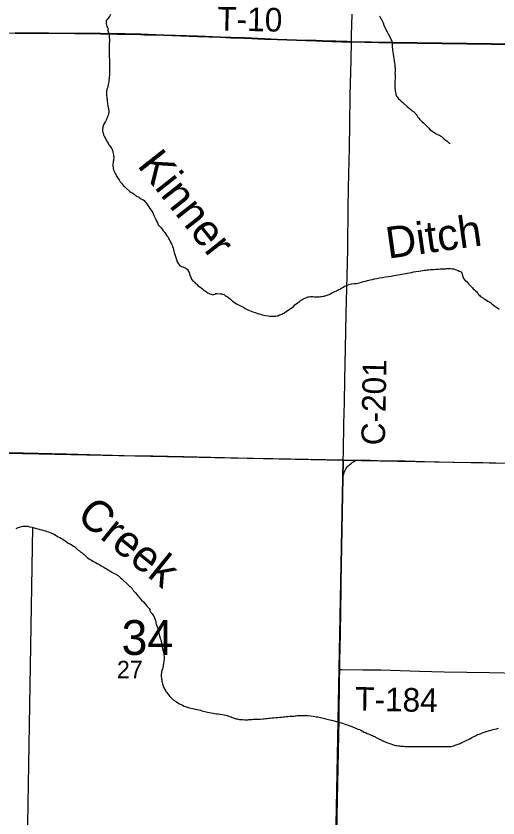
# Model space of a CAD drawing. Extents: x 2.4 to 73.1, y 4.5 to 25.6.
# Drawn here: x 35.094 to 35.673, y 19.109 to 20.074 of the extents above; entities that cross this region are included whole.
import ezdxf

# ---------------------------------------------------------------- set-up
doc = ezdxf.new("R2010")
doc.units = 0
for name, color, linetype in [('GM_X_County_Road', 7, 'Continuous'), ('GM_X_County_Road_Text', 7, 'Continuous'), ('GM_X_Minor_Lake_Text', 7, 'Continuous'), ('GM_X_Minor_River', 7, 'Continuous'), ('GM_X_Section', 7, 'Continuous'), ('GM_X_Section_Text', 7, 'Continuous'), ('GM_X_State_Route', 7, 'Continuous'), ('GM_X_Township_Road', 7, 'Continuous'), ('GM_X_Township_Road_Text', 7, 'Continuous'), ('SH_Cut_Line', 7, 'Continuous')]:
    doc.layers.add(name, color=color, linetype=linetype)

msp = doc.modelspace()

# ---------------------------------------------------------------- linework, layer by layer
at = {"layer": 'GM_X_County_Road'}
for points in [[(35.49653, 20.04238), (35.49677, 20.05062), (35.49713, 20.06277), (35.49729, 20.0758)], [(35.48682, 19.53951), (35.48693, 19.54936), (35.48763, 19.58278), (35.48816, 19.60844), (35.48867, 19.63643), (35.48946, 19.67374), (35.49036, 19.71572), (35.49179, 19.77635), (35.49209, 19.79345), (35.49226, 19.809), (35.49255, 19.82921), (35.49269, 19.84321), (35.49319, 19.86653), (35.49356, 19.88362), (35.49408, 19.91407), (35.4946, 19.94426), (35.49523, 19.97847), (35.49623, 20.02045), (35.49653, 20.04238)], [(35.48675, 19.51909), (35.48681, 19.53651), (35.48682, 19.53951)]]:
    msp.add_lwpolyline(points, dxfattribs=at)
at = {"layer": 'GM_X_Minor_River'}
for points in [[(35.20687, 20.07554), (35.20564, 20.07311), (35.20405, 20.07088), (35.20287, 20.06959), (35.20168, 20.06811)], [(35.20168, 20.06811), (35.20181, 20.06639), (35.20194, 20.06448), (35.20226, 20.06257), (35.20278, 20.06084), (35.20331, 20.05968), (35.20365, 20.05834), (35.2038, 20.05719), (35.20396, 20.05624), (35.20558, 20.0507)], [(35.53015, 20.07399), (35.53159, 20.07147), (35.53302, 20.06857), (35.53463, 20.06528), (35.53603, 20.06124), (35.54526, 20.0439)], [(35.20558, 20.0507), (35.20566, 20.04307), (35.20547, 20.04079), (35.20546, 20.03794), (35.20527, 20.0349), (35.20526, 20.03281), (35.20526, 20.03147), (35.20526, 20.03033), (35.20526, 20.02919), (35.20545, 20.02767), (35.20544, 20.02596), (35.20563, 20.02406), (35.20582, 20.02216), (35.20581, 20.01931), (35.20581, 20.01779), (35.20581, 20.01627), (35.2058, 20.01494), (35.2058, 20.01379), (35.2058, 20.01265), (35.2058, 20.01132), (35.20579, 20.0098), (35.20598, 20.00809), (35.20598, 20.00619), (35.20597, 20.0041), (35.20539, 19.99859), (35.2052, 19.99631), (35.20501, 19.99441), (35.20481, 19.9927), (35.20443, 19.99118), (35.20424, 19.99004), (35.20385, 19.98909), (35.20366, 19.98814), (35.20309, 19.98643), (35.20271, 19.98548), (35.20252, 19.98453), (35.20232, 19.9832), (35.20232, 19.98225), (35.20213, 19.98111), (35.20213, 19.97978), (35.20231, 19.97807), (35.2025, 19.97636), (35.20269, 19.97484), (35.20288, 19.9737), (35.20287, 19.97237), (35.20306, 19.97084), (35.20325, 19.96913), (35.20344, 19.96761), (35.20381, 19.96609), (35.204, 19.96495), (35.20438, 19.964), (35.20457, 19.96248), (35.20476, 19.96115), (35.20494, 19.95962), (35.20494, 19.9581), (35.20456, 19.95601), (35.20417, 19.95449), (35.20379, 19.95354), (35.20341, 19.95259), (35.20303, 19.95108), (35.20226, 19.94937), (35.20169, 19.94823), (35.20092, 19.94652), (35.20016, 19.94538), (35.19921, 19.94367), (35.19845, 19.94254), (35.19768, 19.94026), (35.19748, 19.93665), (35.19748, 19.93531), (35.19767, 19.93398), (35.19805, 19.93265), (35.19843, 19.9317), (35.1988, 19.93056), (35.19937, 19.92923), (35.19994, 19.92808), (35.20051, 19.92694), (35.20089, 19.9258), (35.20165, 19.92466), (35.2024, 19.92333), (35.20335, 19.92199), (35.20411, 19.92066), (35.20506, 19.91876), (35.20639, 19.91742), (35.20714, 19.91628), (35.2079, 19.91514), (35.20847, 19.91418), (35.20904, 19.91304), (35.20942, 19.91171), (35.2098, 19.91), (35.21017, 19.90829), (35.21055, 19.90677), (35.21074, 19.90524), (35.21092, 19.9041), (35.21092, 19.90239), (35.21073, 19.90106), (35.21054, 19.89973), (35.21034, 19.89859), (35.21015, 19.89726), (35.20996, 19.89574), (35.20996, 19.89403), (35.20995, 19.8927), (35.21014, 19.89156)], [(35.54526, 20.0439), (35.54581, 20.03221), (35.54638, 20.03012), (35.54656, 20.02841), (35.54675, 20.02689), (35.54713, 20.02594), (35.54732, 20.0246), (35.5477, 20.02308), (35.54769, 20.02194), (35.54788, 20.02061), (35.54807, 20.01928), (35.54826, 20.01738), (35.54863, 20.01586), (35.54882, 20.01434), (35.54882, 20.01262), (35.54901, 20.0111), (35.549, 20.0092), (35.549, 20.00711), (35.5488, 20.00502), (35.54899, 20.00369), (35.54899, 20.00274), (35.54899, 20.00179), (35.54899, 20.00065), (35.54898, 19.99932), (35.54898, 19.9978), (35.54879, 19.99609), (35.54859, 19.99438), (35.54859, 19.99286), (35.54859, 19.99115), (35.54858, 19.98924), (35.54877, 19.98715), (35.54896, 19.98506), (35.54914, 19.98335), (35.54952, 19.98164), (35.55009, 19.97974), (35.55047, 19.9784), (35.55085, 19.97726), (35.55141, 19.97631), (35.55217, 19.97536), (35.55331, 19.97402), (35.55464, 19.97288), (35.55654, 19.97116), (35.55844, 19.96945), (35.56394, 19.9643), (35.56603, 19.96277), (35.56793, 19.96125), (35.56964, 19.95972), (35.57116, 19.95858), (35.57267, 19.95724), (35.57381, 19.9561), (35.57457, 19.95495), (35.57552, 19.95362), (35.57647, 19.9521), (35.57761, 19.95057), (35.57874, 19.94905), (35.58045, 19.94752), (35.58178, 19.94638), (35.58311, 19.94505), (35.58463, 19.94352), (35.58634, 19.942), (35.58804, 19.94028), (35.58956, 19.93856), (35.59127, 19.93685), (35.59317, 19.93532), (35.59507, 19.93399), (35.59678, 19.93303), (35.5983, 19.93189), (35.6002, 19.93112), (35.60134, 19.93055), (35.60248, 19.93016), (35.60362, 19.9294), (35.60476, 19.92864), (35.60589, 19.92749), (35.60741, 19.92635), (35.60874, 19.92501), (35.61007, 19.92406), (35.61159, 19.92291), (35.61292, 19.92177), (35.61425, 19.92082), (35.6152, 19.92043)], [(35.21014, 19.89156), (35.21033, 19.89004), (35.21071, 19.88852), (35.21127, 19.887), (35.21203, 19.88566), (35.21279, 19.88414), (35.21374, 19.88243), (35.21468, 19.88052), (35.21582, 19.87843), (35.21734, 19.87633), (35.21867, 19.87424), (35.22018, 19.87252), (35.22151, 19.87081), (35.22284, 19.86947), (35.22398, 19.86852), (35.2255, 19.86681), (35.23024, 19.86261), (35.23176, 19.86147), (35.23309, 19.8607), (35.23404, 19.86032), (35.23537, 19.85936), (35.23632, 19.8586), (35.23746, 19.85765), (35.23879, 19.8565), (35.2405, 19.85593), (35.24164, 19.85516), (35.24278, 19.8544), (35.24373, 19.85383), (35.24468, 19.85345), (35.24582, 19.85287), (35.24733, 19.85154), (35.24847, 19.85039), (35.24942, 19.84906), (35.25056, 19.84773), (35.25208, 19.84563), (35.25321, 19.84392), (35.25435, 19.84201), (35.25587, 19.83992), (35.25701, 19.83801), (35.25814, 19.83592), (35.25928, 19.83364), (35.26042, 19.83135), (35.26136, 19.82888), (35.2625, 19.82697), (35.26345, 19.82488), (35.26439, 19.82241), (35.2661, 19.82069), (35.26743, 19.81898), (35.26895, 19.81707), (35.27046, 19.81498), (35.27217, 19.81307), (35.2735, 19.81117), (35.27483, 19.80926), (35.27615, 19.80736), (35.27729, 19.80526), (35.27824, 19.80336), (35.27918, 19.80165), (35.28032, 19.79955), (35.28108, 19.79803), (35.28165, 19.79632), (35.28221, 19.79441), (35.28278, 19.7927), (35.28316, 19.7908), (35.28372, 19.78909), (35.28542, 19.78319), (35.28618, 19.78053), (35.28731, 19.77767), (35.28883, 19.77558), (35.28997, 19.77387), (35.29111, 19.77291), (35.29244, 19.77215), (35.29415, 19.77176), (35.29548, 19.77119), (35.29681, 19.7708), (35.29776, 19.77023), (35.29947, 19.76871), (35.30023, 19.76756), (35.30098, 19.76623), (35.30155, 19.7649), (35.30212, 19.76338), (35.3025, 19.76204), (35.30306, 19.76033), (35.30344, 19.75919), (35.30401, 19.75805), (35.30458, 19.75691), (35.30553, 19.75557), (35.30685, 19.75443), (35.3078, 19.75329), (35.30913, 19.75195), (35.31065, 19.75081), (35.31179, 19.74985), (35.31312, 19.74871), (35.31464, 19.74756), (35.31597, 19.74642), (35.31748, 19.74527), (35.31919, 19.74394), (35.32071, 19.7428), (35.3228, 19.74127), (35.32413, 19.7407), (35.32527, 19.74012), (35.32622, 19.73955)], [(35.48481, 19.74631), (35.48576, 19.74688), (35.48672, 19.74726), (35.48843, 19.74859), (35.48976, 19.74915), (35.49166, 19.74991), (35.49376, 19.75066), (35.49661, 19.75122), (35.49946, 19.7516), (35.50175, 19.75178), (35.50327, 19.75196), (35.50878, 19.75328), (35.51069, 19.75403), (35.51335, 19.7546), (35.51601, 19.75535), (35.51906, 19.7561), (35.52191, 19.75666), (35.52438, 19.75723), (35.52705, 19.75779), (35.53047, 19.75854), (35.53408, 19.7591), (35.53751, 19.75966), (35.54093, 19.76022), (35.54417, 19.76078), (35.5474, 19.76134), (35.55006, 19.76171), (35.55253, 19.76209), (35.5552, 19.76246), (35.55729, 19.76302), (35.55938, 19.7634), (35.56147, 19.76377), (35.56357, 19.76415), (35.56604, 19.76471), (35.5687, 19.76508), (35.57137, 19.76565), (35.57403, 19.7664), (35.57764, 19.76677), (35.58012, 19.76714), (35.5824, 19.76751), (35.58449, 19.7677), (35.5862, 19.76788), (35.58753, 19.76807), (35.58943, 19.76825), (35.59171, 19.76844), (35.594, 19.76862), (35.59571, 19.76881), (35.59818, 19.76899), (35.60141, 19.76917), (35.60313, 19.76936), (35.60465, 19.76954), (35.60636, 19.76954), (35.60769, 19.76953), (35.60883, 19.76953), (35.60997, 19.76953), (35.61111, 19.76971), (35.61206, 19.76971), (35.6132, 19.76971), (35.61434, 19.7697), (35.61549, 19.7697), (35.61758, 19.7695), (35.61948, 19.76931), (35.62385, 19.76797), (35.62499, 19.76739), (35.62594, 19.76682), (35.62727, 19.76624), (35.6286, 19.76567), (35.62886, 19.7655)], [(35.62886, 19.7655), (35.6314, 19.75771), (35.63347, 19.75559), (35.63517, 19.75424), (35.63591, 19.75309), (35.63722, 19.75136), (35.6391, 19.74943), (35.64042, 19.74808), (35.64192, 19.74654), (35.64286, 19.74539), (35.64436, 19.74404), (35.64587, 19.74307), (35.647, 19.7421), (35.64775, 19.74095), (35.64869, 19.73999), (35.64943, 19.73865), (35.65056, 19.73768), (35.6515, 19.73672), (35.65245, 19.73595), (35.65395, 19.73478), (35.65527, 19.73382), (35.65697, 19.73284), (35.65886, 19.73187), (35.66056, 19.7307), (35.66207, 19.72973), (35.66358, 19.72876), (35.66547, 19.72721), (35.66905, 19.7245), (35.66999, 19.72373), (35.67112, 19.72296), (35.67207, 19.72237), (35.67395, 19.72102)], [(35.32622, 19.73955), (35.32812, 19.73878), (35.32907, 19.73859), (35.33002, 19.7384), (35.33116, 19.73839), (35.3323, 19.73877), (35.33364, 19.73972), (35.33516, 19.7399), (35.33896, 19.73951), (35.34048, 19.73932), (35.34181, 19.73893), (35.34314, 19.73855), (35.34409, 19.73798), (35.34504, 19.7374), (35.34618, 19.73645), (35.34751, 19.73569), (35.34922, 19.73454), (35.35036, 19.73359), (35.35131, 19.73282), (35.35245, 19.73187), (35.35377, 19.73054), (35.35548, 19.72939), (35.35719, 19.72824), (35.35928, 19.72691), (35.36175, 19.72576), (35.36422, 19.72442), (35.36669, 19.72328), (35.36897, 19.72156), (35.37201, 19.72022), (35.3741, 19.71926), (35.37619, 19.7185), (35.37828, 19.71754), (35.38075, 19.71677), (35.38303, 19.71601), (35.38531, 19.71543), (35.3874, 19.71485), (35.38949, 19.71428), (35.39139, 19.71389), (35.39348, 19.71332), (35.39633, 19.71274), (35.39823, 19.71254), (35.39994, 19.71235), (35.40146, 19.71234), (35.40299, 19.71234), (35.40413, 19.71233), (35.40584, 19.71252), (35.40717, 19.7129), (35.40812, 19.71308), (35.40907, 19.71346), (35.41002, 19.71403), (35.41174, 19.7144), (35.41288, 19.71497), (35.41402, 19.71554), (35.41535, 19.71629), (35.41669, 19.71705), (35.41802, 19.718), (35.41992, 19.71913), (35.42525, 19.72292), (35.42678, 19.72405), (35.42868, 19.72595), (35.43021, 19.72727), (35.43173, 19.7286), (35.43306, 19.72936), (35.4342, 19.7303), (35.43535, 19.73125), (35.43687, 19.7322), (35.43801, 19.73277), (35.43896, 19.73333), (35.44068, 19.73409), (35.44163, 19.73446), (35.44258, 19.73484), (35.44353, 19.73522), (35.44467, 19.7356), (35.44562, 19.73578), (35.44753, 19.73597), (35.44905, 19.73615), (35.45038, 19.73596), (35.4519, 19.73577), (35.45399, 19.73576), (35.45665, 19.73556), (35.45817, 19.73575), (35.45988, 19.73612), (35.46122, 19.73631), (35.46255, 19.7365), (35.46388, 19.73668), (35.46502, 19.73687), (35.46616, 19.73725), (35.46749, 19.73762), (35.46864, 19.73819), (35.46997, 19.73875), (35.4713, 19.73951), (35.4732, 19.74046), (35.47511, 19.7414), (35.47682, 19.74235), (35.47872, 19.7431), (35.48005, 19.74367), (35.48101, 19.74405), (35.48196, 19.74461), (35.48291, 19.74499), (35.48386, 19.74575), (35.48481, 19.74631)], [(35.09348, 19.45722), (35.09595, 19.45817), (35.09805, 19.45873), (35.09995, 19.4593), (35.10185, 19.45967), (35.10356, 19.45986), (35.10547, 19.45985), (35.10756, 19.45965), (35.10984, 19.45908), (35.11307, 19.4585), (35.11535, 19.45773), (35.11782, 19.45715), (35.1201, 19.45658), (35.12219, 19.456), (35.12447, 19.45542), (35.12675, 19.45466), (35.12884, 19.45408), (35.13055, 19.45351), (35.13245, 19.45293), (35.13454, 19.45216), (35.13701, 19.45102), (35.13853, 19.45044), (35.13986, 19.44987), (35.14423, 19.44719), (35.14632, 19.44624), (35.14803, 19.44509), (35.14974, 19.44414), (35.15144, 19.44318)], [(35.11345, 19.45831), (35.10541, 18.98284)], [(35.15144, 19.44318), (35.15334, 19.44166), (35.156, 19.43956), (35.15904, 19.43822), (35.16094, 19.43707), (35.16265, 19.43593), (35.16417, 19.43497), (35.16531, 19.43383), (35.16644, 19.43269), (35.16834, 19.43097), (35.16986, 19.43002), (35.17119, 19.42868), (35.1729, 19.42773), (35.17385, 19.42715), (35.17499, 19.42601), (35.17669, 19.42448), (35.17783, 19.42334), (35.17954, 19.42182), (35.18144, 19.42048), (35.18277, 19.41972), (35.1841, 19.41876), (35.18581, 19.41781), (35.18752, 19.41704), (35.18885, 19.41609), (35.19093, 19.41494), (35.19264, 19.41399), (35.19416, 19.41322), (35.19587, 19.41227), (35.19739, 19.41131), (35.1991, 19.41036), (35.20081, 19.4094), (35.20233, 19.40845), (35.20423, 19.4073), (35.20632, 19.40597), (35.2086, 19.40463), (35.21163, 19.40291), (35.21372, 19.40195), (35.21524, 19.401), (35.21657, 19.40004), (35.2179, 19.3989), (35.21923, 19.39757), (35.22075, 19.39642), (35.22189, 19.39528), (35.22321, 19.39413), (35.22663, 19.3907), (35.22834, 19.38937), (35.22967, 19.38822), (35.23081, 19.38727), (35.23156, 19.38632), (35.23251, 19.38536), (35.23308, 19.38441), (35.23384, 19.38346), (35.23479, 19.38213), (35.23592, 19.38079), (35.23706, 19.37946), (35.23858, 19.37775), (35.24048, 19.37546), (35.24218, 19.37336), (35.24446, 19.37089), (35.24655, 19.36879), (35.24825, 19.36669), (35.24996, 19.36479), (35.25129, 19.36327), (35.25262, 19.36174), (35.25357, 19.3606), (35.25413, 19.35965), (35.25451, 19.35851), (35.25565, 19.35603), (35.25716, 19.35451), (35.25811, 19.35317), (35.25887, 19.35203), (35.25944, 19.35089), (35.26001, 19.34956), (35.26038, 19.34842), (35.26076, 19.34708), (35.26133, 19.34537), (35.2617, 19.34366), (35.26208, 19.34195), (35.26265, 19.34005), (35.2634, 19.33777), (35.26397, 19.33624), (35.26435, 19.33491), (35.26453, 19.33377), (35.26491, 19.33263), (35.26529, 19.3313), (35.26548, 19.33035), (35.26567, 19.32921), (35.26604, 19.32807), (35.26642, 19.32673), (35.2668, 19.32483), (35.26736, 19.32312), (35.26793, 19.32122), (35.26831, 19.3197), (35.26925, 19.31475), (35.26962, 19.31228), (35.27019, 19.30962), (35.27075, 19.30772), (35.27094, 19.3062), (35.27132, 19.30468), (35.2715, 19.30296), (35.2715, 19.30201)], [(35.2715, 19.30201), (35.2715, 19.30106), (35.2715, 19.29973), (35.2713, 19.29802), (35.27111, 19.2965), (35.27092, 19.29498), (35.27072, 19.29365), (35.27053, 19.29251), (35.27034, 19.291), (35.26976, 19.28967), (35.26938, 19.28777), (35.26881, 19.28644), (35.26861, 19.28549), (35.26842, 19.28454), (35.26823, 19.28283), (35.26803, 19.28169), (35.26803, 19.28074), (35.26803, 19.2796), (35.26803, 19.27865), (35.26821, 19.27694), (35.2684, 19.27599), (35.26859, 19.27485), (35.26859, 19.27352), (35.26896, 19.27218), (35.26934, 19.27066), (35.26953, 19.26971), (35.27029, 19.26781), (35.27066, 19.26648), (35.27123, 19.26534), (35.27218, 19.26343), (35.27294, 19.2621), (35.27369, 19.26096), (35.27464, 19.25963), (35.2754, 19.25867), (35.27616, 19.25753), (35.27711, 19.25639), (35.27824, 19.25506), (35.28242, 19.25105), (35.28394, 19.24991), (35.28489, 19.24915), (35.28641, 19.24838), (35.28792, 19.24742), (35.29001, 19.24628), (35.29191, 19.24532), (35.29362, 19.24437), (35.29552, 19.24341), (35.29799, 19.24265), (35.30027, 19.24169), (35.30369, 19.24092), (35.30616, 19.24034), (35.30863, 19.23976), (35.3111, 19.23919), (35.31319, 19.2388), (35.3151, 19.23841), (35.317, 19.23784), (35.3189, 19.23726), (35.32061, 19.23688), (35.32213, 19.23649), (35.32346, 19.23611), (35.32593, 19.23553), (35.32802, 19.23515), (35.3303, 19.23476), (35.3322, 19.23437), (35.33429, 19.23418), (35.33638, 19.23398), (35.33866, 19.2336), (35.34132, 19.23321), (35.3436, 19.23282), (35.34551, 19.23244), (35.34741, 19.23186), (35.34892, 19.23129), (35.35064, 19.2309), (35.35197, 19.23033), (35.3533, 19.22975), (35.35482, 19.22918), (35.35633, 19.2286), (35.35766, 19.22822), (35.35918, 19.22784), (35.36051, 19.22745), (35.36204, 19.22726), (35.36356, 19.22706), (35.36565, 19.22706), (35.3685, 19.22686), (35.3704, 19.22685), (35.37211, 19.22685), (35.37325, 19.22704), (35.37706, 19.2274), (35.37839, 19.22759), (35.38029, 19.22778), (35.38238, 19.22777), (35.38466, 19.22776), (35.38694, 19.22776), (35.38999, 19.22794), (35.3917, 19.22812), (35.3936, 19.22831), (35.3955, 19.2283), (35.39702, 19.22868), (35.39893, 19.22886), (35.40121, 19.22924), (35.40349, 19.22942), (35.40577, 19.2296)], [(35.40577, 19.2296), (35.40825, 19.22979), (35.41034, 19.22997), (35.41262, 19.23015), (35.41452, 19.23034), (35.41642, 19.23052), (35.41832, 19.23071), (35.42042, 19.23089), (35.42251, 19.23107), (35.42422, 19.23126), (35.42574, 19.23125), (35.42726, 19.23144), (35.42878, 19.23163), (35.43012, 19.23181), (35.43164, 19.232), (35.43411, 19.23199), (35.43772, 19.23198), (35.43962, 19.23197), (35.44362, 19.23196), (35.44799, 19.23157), (35.45046, 19.23118), (35.45255, 19.23099), (35.45426, 19.2306), (35.45635, 19.23041), (35.45768, 19.23002), (35.4592, 19.22964), (35.46091, 19.22925), (35.46262, 19.22887), (35.46471, 19.22829), (35.4668, 19.22772), (35.46889, 19.22733), (35.4708, 19.22694), (35.4727, 19.22656), (35.4803, 19.22445), (35.48315, 19.22368), (35.48581, 19.22272), (35.4879, 19.22214), (35.4898, 19.22138), (35.49132, 19.2208), (35.49303, 19.22023), (35.49474, 19.21965), (35.49626, 19.21908), (35.49797, 19.21831), (35.50006, 19.21755), (35.50253, 19.2164), (35.50442, 19.21563), (35.50614, 19.21506), (35.50784, 19.2143), (35.50974, 19.21315), (35.51183, 19.21219), (35.51354, 19.21143), (35.51544, 19.21047), (35.51715, 19.2099), (35.51867, 19.20913), (35.52019, 19.20856), (35.52133, 19.20779), (35.52323, 19.20722), (35.52456, 19.20665), (35.5257, 19.20588), (35.52722, 19.20512), (35.52874, 19.20435), (35.53026, 19.20359), (35.53178, 19.20282), (35.53311, 19.20225), (35.53425, 19.20168), (35.5352, 19.20129), (35.53615, 19.20091), (35.53805, 19.20015), (35.53919, 19.19957), (35.54108, 19.19881), (35.54375, 19.19804), (35.54603, 19.19727), (35.54831, 19.1965), (35.55002, 19.19612), (35.55135, 19.19593), (35.55306, 19.19554), (35.55439, 19.19554), (35.55553, 19.19534), (35.55667, 19.19534), (35.55933, 19.19514), (35.56104, 19.19495), (35.56675, 19.19474), (35.56846, 19.19474), (35.57017, 19.19473), (35.5715, 19.19473), (35.57302, 19.19472), (35.57511, 19.19472), (35.57644, 19.19471), (35.57777, 19.19471), (35.5791, 19.19471), (35.58025, 19.1947), (35.58196, 19.1947), (35.58386, 19.19488), (35.58576, 19.19469), (35.58823, 19.19487), (35.59013, 19.19486), (35.61625, 19.19456)], [(35.61685, 19.19458), (35.62504, 19.19755), (35.62618, 19.19792), (35.62733, 19.19847), (35.62829, 19.19903), (35.62925, 19.1992), (35.63021, 19.19995), (35.63193, 19.20088), (35.63365, 19.20161), (35.63537, 19.20235), (35.63709, 19.20309), (35.63862, 19.20383), (35.63958, 19.20457), (35.64131, 19.20569), (35.64552, 19.20772), (35.64686, 19.20827), (35.64858, 19.20901), (35.65068, 19.20974), (35.65298, 19.21066), (35.65489, 19.2114), (35.65642, 19.21213), (35.65833, 19.21268), (35.66005, 19.21322), (35.6612, 19.21359), (35.66253, 19.21395), (35.66463, 19.21449), (35.66673, 19.21503), (35.66845, 19.21558), (35.67093, 19.21612), (35.67341, 19.21665)]]:
    msp.add_lwpolyline(points, dxfattribs=at)
at = {"layer": 'GM_X_Section'}
for points in [[(35.48648, 19.53929), (35.4772, 19.03773), (34.97547, 19.0472), (34.98533, 19.54951)], [(35.48648, 19.53929), (35.99127, 19.5302), (35.98228, 19.02637), (35.4772, 19.03773)]]:
    msp.add_lwpolyline(points, close=True, dxfattribs=at)
at = {"layer": 'GM_X_State_Route'}
for points in [[(35.07908, 19.54853), (35.10238, 19.54792), (35.15367, 19.54682), (35.22359, 19.54503), (35.25779, 19.54434), (35.29508, 19.54353), (35.32771, 19.54288), (35.36035, 19.54216), (35.379, 19.54176), (35.40231, 19.5412), (35.48682, 19.53951), (35.50273, 19.53919)], [(35.47856, 19.06643), (35.47948, 19.1115), (35.48087, 19.18921), (35.48176, 19.22805), (35.48228, 19.27468), (35.48251, 19.28732), (35.48268, 19.29643), (35.48327, 19.33063), (35.48433, 19.38346), (35.48481, 19.42232), (35.48506, 19.44252), (35.48533, 19.45806), (35.48614, 19.49691), (35.48635, 19.51401), (35.48667, 19.51863), (35.48675, 19.51909), (35.48715, 19.52165), (35.48795, 19.52458), (35.48914, 19.52738), (35.48989, 19.52871), (35.49072, 19.52998), (35.49163, 19.5312), (35.49263, 19.53235), (35.4937, 19.53341), (35.49493, 19.53456), (35.49611, 19.53542), (35.49746, 19.5365), (35.49896, 19.53741), (35.50074, 19.53844), (35.50273, 19.53919)], [(35.50273, 19.53919), (35.51906, 19.53915), (35.53772, 19.53864), (35.56105, 19.53827), (35.58438, 19.53765), (35.62016, 19.53691), (35.65438, 19.53624), (35.71659, 19.535)]]:
    msp.add_lwpolyline(points, dxfattribs=at)
at = {"layer": 'GM_X_Township_Road'}
for points in [[(34.99501, 20.05471), (35.01182, 20.05414), (35.04812, 20.0537), (35.09263, 20.05317), (35.13303, 20.05286), (35.19519, 20.0522), (35.20327, 20.05209), (35.21562, 20.05191), (35.22481, 20.05176), (35.24295, 20.05131)], [(35.24295, 20.05131), (35.24344, 20.05129), (35.24799, 20.05116)], [(35.24799, 20.05116), (35.27126, 20.05047), (35.31166, 20.04896), (35.33875, 20.04797), (35.35169, 20.04751), (35.36001, 20.0472), (35.36806, 20.04692), (35.37675, 20.04655), (35.3843, 20.04623), (35.39245, 20.04588), (35.40772, 20.04523), (35.4418, 20.04401), (35.4543, 20.04371), (35.46203, 20.04343), (35.46745, 20.04327), (35.47355, 20.04308), (35.47812, 20.04294), (35.48505, 20.04273), (35.49156, 20.04253), (35.49653, 20.04238)], [(35.49653, 20.04238), (35.54518, 20.04144), (35.60577, 20.04062), (35.6648, 20.0397), (35.69121, 20.0393), (35.74247, 20.03858), (35.77664, 20.03783), (35.81236, 20.03707), (35.84032, 20.03632), (35.89468, 20.03505), (35.91488, 20.03463), (35.94439, 20.03407), (35.97545, 20.03317), (35.99719, 20.03266), (35.9995, 20.03261)], [(35.48251, 19.28732), (35.48497, 19.28729), (35.51027, 19.28693), (35.53201, 19.28687), (35.57859, 19.28535), (35.60809, 19.28464), (35.66242, 19.28369), (35.7323, 19.28233), (35.76181, 19.28169), (35.87206, 19.27912), (35.90932, 19.27823), (35.93417, 19.27784), (35.97454, 19.27699), (35.98443, 19.27692), (35.9865, 19.2769)]]:
    msp.add_lwpolyline(points, dxfattribs=at)
at = {"layer": 'SH_Cut_Line'}
for points in [[(35.69109, 20.03958), (35.66468, 20.03998), (35.60565, 20.0409), (35.54506, 20.04171), (35.49641, 20.04265), (35.49144, 20.04281), (35.48493, 20.04301), (35.478, 20.04322), (35.47344, 20.04336), (35.46733, 20.04354), (35.46192, 20.04371), (35.45418, 20.04398), (35.44168, 20.04429), (35.4076, 20.0455), (35.39233, 20.04615), (35.38419, 20.0465), (35.37663, 20.04682), (35.36795, 20.04719), (35.3599, 20.04748), (35.35157, 20.04778), (35.33864, 20.04825), (35.31154, 20.04924), (35.27114, 20.05074), (35.24332, 20.05157), (35.22469, 20.05203), (35.2155, 20.05218), (35.20316, 20.05236), (35.19507, 20.05248), (35.13292, 20.05314), (35.09251, 20.05344)], [(35.09251, 20.05344), (35.13292, 20.05314), (35.19507, 20.05248), (35.20316, 20.05236), (35.2155, 20.05218), (35.22469, 20.05203), (35.24332, 20.05157), (35.27114, 20.05074), (35.31154, 20.04924), (35.33864, 20.04825), (35.35157, 20.04778), (35.3599, 20.04748), (35.36795, 20.04719), (35.37663, 20.04682), (35.38419, 20.0465), (35.39233, 20.04615), (35.4076, 20.0455), (35.44168, 20.04429), (35.45418, 20.04398), (35.46192, 20.04371), (35.46733, 20.04354), (35.47344, 20.04336), (35.478, 20.04322), (35.48493, 20.04301), (35.49144, 20.04281), (35.49641, 20.04265), (35.54506, 20.04171), (35.60565, 20.0409), (35.66468, 20.03998), (35.69109, 20.03958)]]:
    msp.add_lwpolyline(points, dxfattribs=at)

# ---------------------------------------------------------------- texts
at = {"layer": 'GM_X_County_Road_Text'}
msp.add_text('C-201', height=0.028409, rotation=88.89838, dxfattribs=at).set_placement((35.53678, 19.55687))
at = {"layer": 'GM_X_Minor_Lake_Text'}
for s, height, rotation, p in [('Kinner', 0.037896, 308.34129, (35.23831, 19.89359)), ('Ditch', 0.037898, 8.04646, (35.54067, 19.78158)), ('Creek', 0.037889, 321.04133, (35.1647, 19.46888))]:
    msp.add_text(s, height=height, rotation=rotation, dxfattribs=at).set_placement(p)
at = {"layer": 'GM_X_Section_Text'}
for s, height, p in [('34', 0.041856, (35.22027, 19.30493)), ('27', 0.020928, (35.21472, 19.2769))]:
    msp.add_text(s, height=height, rotation=0.00001, dxfattribs=at).set_placement(p)
at = {"layer": 'GM_X_Township_Road_Text'}
for s, rotation, p in [('T-10', 358.86503, (35.33521, 20.05628)), ('T-184', 358.89754, (35.50087, 19.23798))]:
    msp.add_text(s, height=0.028409, rotation=rotation, dxfattribs=at).set_placement(p)

doc.saveas('drawing.dxf')
